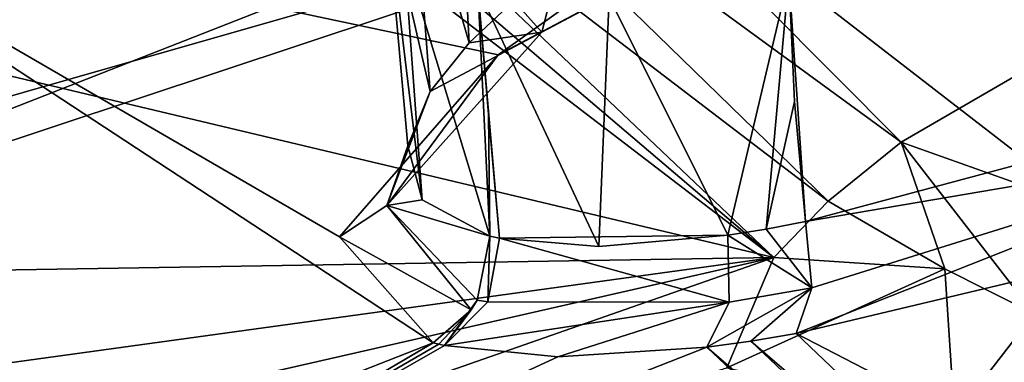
# Model space of a CAD drawing. Header units: metres. Extents: x -147 to 294, y -23 to 81.
# Tile 698 of 742: x 275.89 to 278.9, y 25.47 to 26.52. Entities that reach past the tile are written whole.
import ezdxf

# ---------------------------------------------------------------- set-up
doc = ezdxf.new("R2010")
doc.units = ezdxf.units.M
doc.layers.add('solid_AVA_153', color=7, linetype='CONTINUOUS')

msp = doc.modelspace()

# ---------------------------------------------------------------- linework, layer by layer
at = {"layer": 'solid_AVA_153'}
for points in [[(277.349609, 26.410706, 184.878479), (275.073944, 26.893671, 181.479767), (284.057922, 31.198364, 178.020798)], [(278.448425, 26.993971, 184.227051), (277.349609, 26.410706, 184.878479), (284.057922, 31.198364, 178.020798)], [(271.789124, 27.141289, 258.364349), (276.62088, 28.714012, 253.729889), (268.607941, 26.109417, 260.84494)], [(272.556274, 25.758404, 261.753204), (268.607941, 26.109417, 260.84494), (276.62088, 28.714012, 253.729889)], [(279.837524, 28.089495, 255.172256), (272.556274, 25.758404, 261.753204), (276.62088, 28.714012, 253.729889)], [(272.791504, 26.875086, 266.45993), (273.073059, 26.334368, 267.038971), (280.809204, 28.557566, 261.11853)], [(280.809204, 28.557566, 261.11853), (273.073059, 26.334368, 267.038971), (273.298553, 25.552353, 267.087738)], [(280.809204, 28.557566, 261.11853), (273.298553, 25.552353, 267.087738), (281.090759, 27.782938, 261.125031)], [(279.891327, 27.828283, 255.556015), (272.556274, 25.758404, 261.753204), (279.837524, 28.089495, 255.172256)], [(279.891327, 27.828283, 255.556015), (272.482422, 25.491323, 262.115997), (272.556274, 25.758404, 261.753204)], [(279.891327, 27.828283, 255.556015), (274.224762, 25.604277, 261.007599), (272.482422, 25.491323, 262.115997)], [(279.891327, 27.828283, 255.556015), (280.288757, 27.620575, 255.223465), (274.224762, 25.604277, 261.007599)], [(281.090759, 27.782938, 261.125031), (273.298553, 25.552353, 267.087738), (274.871796, 15.161433, 263.687531)], [(281.090759, 27.782938, 261.125031), (274.871796, 15.161433, 263.687531), (282.133179, 17.295027, 257.928406)], [(275.911163, 27.39957, 188.1474), (275.603485, 27.722979, 186.849518), (267.664856, 26.204996, 184.348572)], [(274.224762, 25.604277, 261.007599), (280.288757, 27.620575, 255.223465), (277.891327, 23.361124, 257.481934)], [(280.288757, 27.620575, 255.223465), (282.234955, 25.041555, 252.336472), (277.891327, 23.361124, 257.481934)], [(274.101868, 26.689032, 188.57164), (275.911163, 27.39957, 188.1474), (267.664856, 26.204996, 184.348572)], [(278.58252, 26.143656, 195.152161), (277.338837, 27.395794, 189.64267), (276.941711, 27.344288, 189.387299)], [(278.58252, 26.143656, 195.152161), (279.643707, 26.760263, 194.287216), (277.338837, 27.395794, 189.64267)], [(278.19339, 25.790846, 195.910797), (276.581879, 27.32272, 189.078476), (276.454803, 27.272215, 189.107132)], [(278.359497, 25.962429, 195.514069), (276.941711, 27.344288, 189.387299), (276.581879, 27.32272, 189.078476)], [(278.19339, 25.790846, 195.910797), (278.359497, 25.962429, 195.514069), (276.581879, 27.32272, 189.078476)], [(278.359497, 25.962429, 195.514069), (278.58252, 26.143656, 195.152161), (276.941711, 27.344288, 189.387299)], [(278.19339, 25.790846, 195.910797), (276.454803, 27.272215, 189.107132), (276.327698, 27.221811, 189.135742)], [(278.19339, 25.790846, 195.910797), (276.327698, 27.221811, 189.135742), (274.757416, 26.609264, 189.480972)], [(277.083862, 27.060019, 185.971481), (277.261169, 26.447487, 185.512207), (277.220612, 27.213831, 185.64566)], [(277.220612, 27.213831, 185.64566), (277.261169, 26.447487, 185.512207), (277.398285, 26.57663, 185.285873)], [(277.006378, 26.886909, 186.416595), (277.141815, 26.298162, 185.816406), (277.083862, 27.060019, 185.971481)], [(277.083862, 27.060019, 185.971481), (277.141815, 26.298162, 185.816406), (277.261169, 26.447487, 185.512207)], [(277.483459, 26.480007, 185.011597), (277.349609, 26.410706, 184.878479), (278.448425, 26.993971, 184.227051)], [(277.483459, 26.480007, 185.011597), (278.448425, 26.993971, 184.227051), (278.486145, 27.013212, 184.423401)], [(277.536713, 26.686348, 185.117081), (277.483459, 26.480007, 185.011597), (278.486145, 27.013212, 184.423401)], [(277.151154, 25.528919, 187.351547), (274.276703, 24.400404, 188.022491), (275.073944, 26.893671, 181.479767)], [(276.865082, 25.853493, 186.070267), (277.151154, 25.528919, 187.351547), (275.073944, 26.893671, 181.479767)], [(277.349609, 26.410706, 184.878479), (276.865082, 25.853493, 186.070267), (275.073944, 26.893671, 181.479767)], [(277.006378, 26.886909, 186.416595), (277.117218, 25.967318, 186.751984), (277.073151, 26.132124, 186.224182)], [(277.062073, 26.719774, 186.98143), (277.117218, 25.967318, 186.751984), (277.006378, 26.886909, 186.416595)], [(277.006378, 26.886909, 186.416595), (277.073151, 26.132124, 186.224182), (277.141815, 26.298162, 185.816406)], [(278.97168, 26.08345, 188.449219), (278.239594, 26.651056, 188.41272), (278.910583, 26.814491, 188.610046)], [(279.270752, 25.89879, 195.523529), (279.643707, 26.760263, 194.287216), (278.58252, 26.143656, 195.152161)], [(277.062073, 26.719774, 186.98143), (277.324554, 25.856092, 187.303909), (277.117218, 25.967318, 186.751984)], [(277.287323, 26.614695, 187.534454), (277.324554, 25.856092, 187.303909), (277.062073, 26.719774, 186.98143)], [(277.536713, 26.686348, 185.117081), (277.398285, 26.57663, 185.285873), (277.483459, 26.480007, 185.011597)], [(278.052246, 25.858364, 188.098389), (277.689636, 26.587046, 188.036285), (278.239594, 26.651056, 188.41272)], [(278.169373, 25.877438, 188.171494), (278.052246, 25.858364, 188.098389), (278.239594, 26.651056, 188.41272)], [(278.256927, 26.268085, 188.319336), (278.169373, 25.877438, 188.171494), (278.239594, 26.651056, 188.41272)], [(278.256927, 26.268085, 188.319336), (278.239594, 26.651056, 188.41272), (278.290436, 25.900515, 188.237106)], [(278.97168, 26.08345, 188.449219), (278.290436, 25.900515, 188.237106), (278.239594, 26.651056, 188.41272)], [(278.19339, 25.790846, 195.910797), (274.757416, 26.609264, 189.480972), (273.805054, 25.719229, 191.3974)], [(277.658417, 25.824234, 187.764969), (277.35379, 25.849276, 187.355972), (277.287323, 26.614695, 187.534454)], [(277.320374, 26.229622, 187.443954), (277.287323, 26.614695, 187.534454), (277.35379, 25.849276, 187.355972)], [(277.320374, 26.229622, 187.443954), (277.324554, 25.856092, 187.303909), (277.287323, 26.614695, 187.534454)], [(277.658417, 25.824234, 187.764969), (277.287323, 26.614695, 187.534454), (277.689636, 26.587046, 188.036285)], [(277.398285, 26.57663, 185.285873), (277.261169, 26.447487, 185.512207), (277.483459, 26.480007, 185.011597)], [(278.052246, 25.858364, 188.098389), (277.658417, 25.824234, 187.764969), (277.689636, 26.587046, 188.036285)], [(277.483459, 26.480007, 185.011597), (277.009186, 25.949709, 186.080597), (277.349609, 26.410706, 184.878479)], [(277.141815, 26.298162, 185.816406), (277.009186, 25.949709, 186.080597), (277.483459, 26.480007, 185.011597)], [(277.261169, 26.447487, 185.512207), (277.141815, 26.298162, 185.816406), (277.483459, 26.480007, 185.011597)], [(277.009186, 25.949709, 186.080597), (276.865082, 25.853493, 186.070267), (277.349609, 26.410706, 184.878479)], [(277.141815, 26.298162, 185.816406), (277.073151, 26.132124, 186.224182), (277.009186, 25.949709, 186.080597)], [(278.256927, 26.268085, 188.319336), (278.290436, 25.900515, 188.237106), (278.169373, 25.877438, 188.171494)], [(277.320374, 26.229622, 187.443954), (277.35379, 25.849276, 187.355972), (277.324554, 25.856092, 187.303909)], [(279.758514, 26.151163, 188.443344), (279.049377, 25.74568, 188.657684), (278.26178, 25.557226, 188.417725)], [(279.758514, 26.151163, 188.443344), (278.26178, 25.557226, 188.417725), (278.309021, 25.697161, 188.272339)], [(279.758514, 26.151163, 188.443344), (278.309021, 25.697161, 188.272339), (278.290436, 25.900515, 188.237106)], [(278.97168, 26.08345, 188.449219), (279.758514, 26.151163, 188.443344), (278.290436, 25.900515, 188.237106)], [(277.073151, 26.132124, 186.224182), (277.117218, 25.967318, 186.751984), (277.009186, 25.949709, 186.080597)], [(278.716827, 25.755491, 196.069778), (278.58252, 26.143656, 195.152161), (278.359497, 25.962429, 195.514069)], [(278.989502, 25.61742, 196.104492), (278.58252, 26.143656, 195.152161), (278.716827, 25.755491, 196.069778)], [(279.270752, 25.89879, 195.523529), (278.58252, 26.143656, 195.152161), (278.989502, 25.61742, 196.104492)], [(277.117218, 25.967318, 186.751984), (277.324554, 25.856092, 187.303909), (277.009186, 25.949709, 186.080597)], [(277.009186, 25.949709, 186.080597), (277.26709, 25.629976, 187.302856), (276.865082, 25.853493, 186.070267)], [(277.285492, 25.660177, 187.29715), (277.26709, 25.629976, 187.302856), (277.009186, 25.949709, 186.080597)], [(277.324554, 25.856092, 187.303909), (277.285492, 25.660177, 187.29715), (277.009186, 25.949709, 186.080597)], [(278.716827, 25.755491, 196.069778), (278.359497, 25.962429, 195.514069), (278.19339, 25.790846, 195.910797)], [(278.309021, 25.697161, 188.272339), (278.052246, 25.858364, 188.098389), (278.169373, 25.877438, 188.171494)], [(278.309021, 25.697161, 188.272339), (278.169373, 25.877438, 188.171494), (278.290436, 25.900515, 188.237106)], [(277.26709, 25.629976, 187.302856), (277.151154, 25.528919, 187.351547), (276.865082, 25.853493, 186.070267)], [(277.317871, 25.654751, 187.352325), (277.285492, 25.660177, 187.29715), (277.324554, 25.856092, 187.303909)], [(277.35379, 25.849276, 187.355972), (277.317871, 25.654751, 187.352325), (277.324554, 25.856092, 187.303909)], [(278.05661, 25.653765, 188.130157), (277.317871, 25.654751, 187.352325), (277.35379, 25.849276, 187.355972)], [(278.052246, 25.858364, 188.098389), (277.35379, 25.849276, 187.355972), (277.658417, 25.824234, 187.764969)], [(278.05661, 25.653765, 188.130157), (277.35379, 25.849276, 187.355972), (278.052246, 25.858364, 188.098389)], [(278.309021, 25.697161, 188.272339), (278.05661, 25.653765, 188.130157), (278.052246, 25.858364, 188.098389)], [(271.95636, 23.607012, 196.610031), (278.19339, 25.790846, 195.910797), (272.420288, 24.472944, 194.125916)], [(278.049072, 25.45262, 196.911346), (278.19339, 25.790846, 195.910797), (271.95636, 23.607012, 196.610031)], [(278.19339, 25.790846, 195.910797), (273.508331, 25.144705, 192.991409), (272.420288, 24.472944, 194.125916)], [(278.19339, 25.790846, 195.910797), (273.805054, 25.719229, 191.3974), (273.508331, 25.144705, 192.991409)], [(278.716827, 25.755491, 196.069778), (278.19339, 25.790846, 195.910797), (278.049072, 25.45262, 196.911346)], [(278.746368, 25.302654, 197.65303), (278.716827, 25.755491, 196.069778), (278.049072, 25.45262, 196.911346)], [(278.989502, 25.61742, 196.104492), (278.716827, 25.755491, 196.069778), (278.746368, 25.302654, 197.65303)], [(280.41037, 24.444603, 194.469864), (278.26178, 25.557226, 188.417725), (279.049377, 25.74568, 188.657684)], [(278.309021, 25.697161, 188.272339), (278.12262, 25.534319, 188.343307), (277.987823, 25.515717, 188.260147)], [(278.309021, 25.697161, 188.272339), (277.987823, 25.515717, 188.260147), (278.05661, 25.653765, 188.130157)], [(278.309021, 25.697161, 188.272339), (278.26178, 25.557226, 188.417725), (278.12262, 25.534319, 188.343307)], [(277.185547, 25.520573, 187.412628), (277.26709, 25.629976, 187.302856), (277.285492, 25.660177, 187.29715)], [(277.317871, 25.654751, 187.352325), (277.185547, 25.520573, 187.412628), (277.285492, 25.660177, 187.29715)], [(278.05661, 25.653765, 188.130157), (277.185547, 25.520573, 187.412628), (277.317871, 25.654751, 187.352325)], [(278.05661, 25.653765, 188.130157), (277.532227, 25.486135, 187.877289), (277.185547, 25.520573, 187.412628)], [(278.05661, 25.653765, 188.130157), (277.987823, 25.515717, 188.260147), (277.532227, 25.486135, 187.877289)], [(274.224762, 25.604277, 261.007599), (277.891327, 23.361124, 257.481934), (272.774292, 12.198071, 259.966278)], [(277.168121, 25.524635, 187.382187), (277.151154, 25.528919, 187.351547), (277.26709, 25.629976, 187.302856)], [(277.168121, 25.524635, 187.382187), (277.26709, 25.629976, 187.302856), (277.185547, 25.520573, 187.412628)], [(279.196533, 25.432058, 196.09845), (278.989502, 25.61742, 196.104492), (278.746368, 25.302654, 197.65303)], [(279.80188, 24.090397, 194.968384), (278.12262, 25.534319, 188.343307), (278.26178, 25.557226, 188.417725)], [(280.41037, 24.444603, 194.469864), (279.80188, 24.090397, 194.968384), (278.26178, 25.557226, 188.417725)], [(275.39267, 24.495562, 188.833923), (274.276703, 24.400404, 188.022491), (277.151154, 25.528919, 187.351547)], [(275.39267, 24.495562, 188.833923), (277.151154, 25.528919, 187.351547), (277.168121, 25.524635, 187.382187)], [(275.39267, 24.495562, 188.833923), (277.168121, 25.524635, 187.382187), (277.185547, 25.520573, 187.412628)], [(277.532227, 25.486135, 187.877289), (275.39267, 24.495562, 188.833923), (277.185547, 25.520573, 187.412628)], [(277.532227, 25.486135, 187.877289), (277.987823, 25.515717, 188.260147), (275.39267, 24.495562, 188.833923)], [(279.631287, 23.962055, 195.209442), (275.39267, 24.495562, 188.833923), (277.987823, 25.515717, 188.260147)], [(279.712311, 24.025696, 195.085587), (277.987823, 25.515717, 188.260147), (278.12262, 25.534319, 188.343307)], [(279.712311, 24.025696, 195.085587), (279.631287, 23.962055, 195.209442), (277.987823, 25.515717, 188.260147)], [(279.80188, 24.090397, 194.968384), (279.712311, 24.025696, 195.085587), (278.12262, 25.534319, 188.343307)]]:
    msp.add_3dface(points, dxfattribs=at)

doc.saveas('drawing.dxf')
